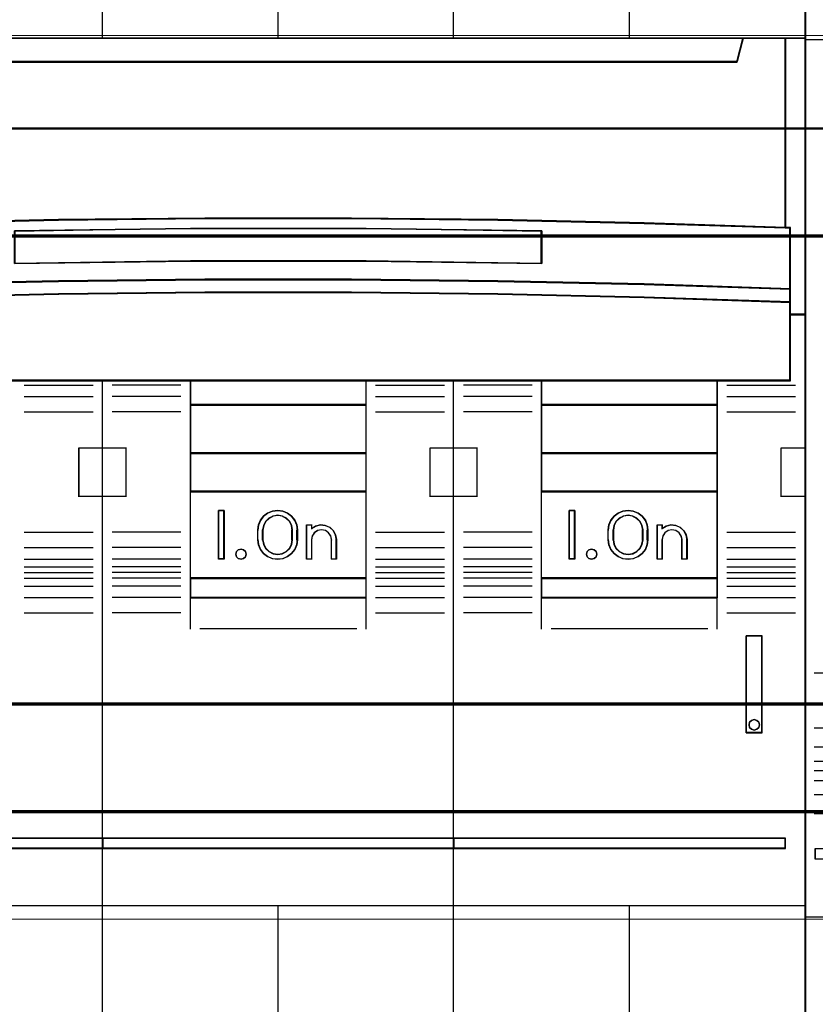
# Model space of a CAD drawing. Header units: millimetres. Extents: x -1290 to 1795, y -4192 to -1311.
# Tile 335 of 656: x 1514 to 1522, y -3720 to -3710. Entities that reach past the tile are written whole.
import ezdxf

# ---------------------------------------------------------------- set-up
doc = ezdxf.new("R2010")
doc.units = ezdxf.units.MM
doc.layers.add('30', color=7, linetype='Continuous')
doc.layers.add('45', color=7, linetype='Continuous')
doc.layers.add('Aparatura', color=7, linetype='Continuous', lineweight=13)

# ---------------------------------------------------------------- blocks, each defined once
blk = doc.blocks.new('*U239')
at = {"layer": '45', "color": 7}
for points in [[(729.330434, -383.521822), (711.31819, -383.521822), (711.31819, -465.544591), (729.330434, -465.544591), (747.331539, -465.544591), (765.343784, -465.544591), (765.343784, -383.521822), (747.331539, -383.521822), (729.330434, -383.521822)], [(727.074738, -411.617111), (734.577047, -411.534364), (742.084926, -411.534364), (749.587235, -411.617111), (757.089544, -411.77709), (764.33565, -412.008783), (764.33565, -402.288709), (762.163489, -402.288709), (761.846019, -403.480273), (714.815954, -403.480273), (714.498484, -402.288709), (712.326324, -402.288709), (712.326324, -412.008783), (719.566859, -411.77709), (727.074738, -411.617111)], [(714.814082, -403.509553), (761.847891, -403.509553), (762.165386, -402.288709), (756.344646, -402.288709), (747.332246, -402.288709), (738.330987, -402.288709), (729.329727, -402.288709), (720.317327, -402.288709), (714.496587, -402.288709), (714.814082, -403.509553)], [(764.303418, -402.288709), (764.303418, -411.997992), (764.562073, -412.009013), (764.562073, -415.149928), (764.562073, -415.822194), (764.562073, -416.455887), (765.343784, -416.455887), (765.343784, -402.288709), (764.303418, -402.288709)], [(749.587316, -414.747521), (757.089613, -414.902839), (764.58634, -415.152456), (764.58634, -411.990633), (764.335707, -411.979539), (757.089613, -411.746562), (749.587316, -411.585697), (742.085019, -411.502491), (734.577152, -411.502491), (727.074855, -411.585697), (719.566988, -411.746562), (712.326464, -411.979539), (712.070261, -411.990633), (712.070261, -415.152456), (719.566988, -414.902839), (727.074855, -414.747521), (734.577152, -414.664315), (742.085019, -414.664315), (749.587316, -414.747521)], [(751.845891, -412.158471), (751.845891, -413.838253), (742.834164, -413.720669), (733.82801, -413.720669), (724.810711, -413.838253), (724.810711, -412.158471), (733.82801, -412.046485), (742.834164, -412.046485), (751.845891, -412.158471)], [(742.834164, -413.720669), (751.845891, -413.838253), (751.845891, -412.158471), (742.834164, -412.046485), (733.82801, -412.046485), (724.810711, -412.158471), (724.810711, -413.838253), (733.82801, -413.720669), (742.834164, -413.720669)], [(734.577152, -414.635393), (727.074855, -414.720288), (719.566988, -414.878758), (712.070261, -415.133443), (712.070261, -415.82392), (719.566988, -415.574896), (727.074855, -415.405106), (734.577152, -415.325871), (742.085019, -415.325871), (749.587316, -415.405106), (757.089613, -415.574896), (764.58634, -415.82392), (764.58634, -415.133443), (757.089613, -414.878758), (749.587316, -414.720288), (742.085019, -414.635393), (734.577152, -414.635393)], [(733.830821, -419.841934), (742.83135, -419.841934), (747.331614, -419.841934), (751.837448, -419.841934), (760.843546, -419.841934), (764.58634, -419.841934), (764.58634, -416.430936), (764.58634, -415.794142), (757.089613, -415.5505), (749.587316, -415.38438), (742.085019, -415.306857), (734.577152, -415.306857), (727.074855, -415.38438), (719.566988, -415.5505), (712.070261, -415.794142), (712.070261, -416.430936), (712.070261, -419.841934), (715.818625, -419.841934), (724.819153, -419.841934), (729.330557, -419.841934), (733.830821, -419.841934)], [(733.817662, -419.809617), (733.817662, -421.095094), (742.844311, -421.095094), (742.844311, -419.809617), (733.817662, -419.809617)], [(751.811869, -419.809617), (751.811869, -421.095094), (760.84568, -421.095094), (760.84568, -419.809617), (751.811869, -419.809617)], [(733.817662, -421.062778), (733.817662, -423.569099), (742.844311, -423.569099), (742.844311, -421.062778), (733.817662, -421.062778)], [(760.84568, -421.062778), (751.811869, -421.062778), (751.811869, -423.569099), (760.84568, -423.569099), (760.84568, -421.062778)], [(742.844311, -425.542198), (742.844311, -423.536782), (733.817662, -423.536782), (733.817662, -425.542198), (742.844311, -425.542198)], [(760.84568, -423.536782), (751.811869, -423.536782), (751.811869, -425.542198), (760.84568, -425.542198), (760.84568, -423.536782)], [(733.817662, -425.509882), (733.817662, -429.983916), (742.844311, -429.983916), (742.844311, -425.509882), (733.817662, -425.509882)], [(751.811869, -425.509882), (751.811869, -429.983916), (760.84568, -429.983916), (760.84568, -425.509882), (751.811869, -425.509882)], [(735.565333, -426.488353), (735.565333, -428.994674), (735.275249, -428.994674), (735.275249, -426.488353), (735.565333, -426.488353)], [(738.807444, -426.627593), (739.011277, -426.783541), (739.181139, -426.995186), (739.283055, -427.234679), (739.311366, -427.490881), (739.311366, -427.992145), (739.283055, -428.253917), (739.181139, -428.493409), (739.011277, -428.699485), (738.807444, -428.855434), (738.563976, -428.961256), (738.303522, -428.994674), (738.031744, -428.961256), (737.788276, -428.855434), (737.57878, -428.699485), (737.420243, -428.493409), (737.312664, -428.253917), (737.284354, -427.992145), (737.284354, -427.490881), (737.312664, -427.234679), (737.420243, -426.995186), (737.57878, -426.783541), (737.788276, -426.627593), (738.031744, -426.52734), (738.303522, -426.488353), (738.563976, -426.52734), (738.807444, -426.627593)], [(739.066047, -427.992863), (739.066047, -427.490163), (739.026215, -427.255569), (738.9181, -427.054489), (738.747392, -426.886922), (738.531161, -426.775211), (738.30355, -426.736112), (738.064558, -426.775211), (737.848328, -426.886922), (737.67762, -427.054489), (737.569504, -427.255569), (737.529672, -427.490163), (737.529672, -427.992863), (737.569504, -428.227457), (737.67762, -428.439708), (737.848328, -428.60169), (738.064558, -428.707815), (738.30355, -428.746914), (738.531161, -428.707815), (738.747392, -428.60169), (738.9181, -428.439708), (739.026215, -428.227457), (739.066047, -427.992863)], [(753.53268, -426.488353), (753.53268, -428.994674), (753.242595, -428.994674), (753.242595, -426.488353), (753.53268, -426.488353)], [(755.246328, -427.992145), (755.246328, -427.490881), (755.274635, -427.234679), (755.382198, -426.995186), (755.546374, -426.783541), (755.750178, -426.627593), (755.999273, -426.52734), (756.265351, -426.488353), (756.525768, -426.52734), (756.769201, -426.627593), (756.978667, -426.783541), (757.148504, -426.995186), (757.244745, -427.234679), (757.278712, -427.490881), (757.278712, -427.992145), (757.244745, -428.253917), (757.148504, -428.493409), (756.978667, -428.699485), (756.769201, -428.855434), (756.525768, -428.961256), (756.265351, -428.994674), (755.999273, -428.961256), (755.750178, -428.855434), (755.546374, -428.699485), (755.382198, -428.493409), (755.274635, -428.253917), (755.246328, -427.992145)], [(755.497019, -427.490163), (755.497019, -427.992863), (755.531168, -428.227457), (755.639305, -428.439708), (755.810049, -428.60169), (756.026325, -428.707815), (756.265366, -428.746914), (756.498716, -428.707815), (756.7093, -428.60169), (756.880044, -428.439708), (756.988181, -428.227457), (757.028022, -427.992863), (757.028022, -427.490163), (756.988181, -427.255569), (756.880044, -427.054489), (756.7093, -426.886922), (756.498716, -426.775211), (756.265366, -426.736112), (756.026325, -426.775211), (755.810049, -426.886922), (755.639305, -427.054489), (755.531168, -427.255569), (755.497019, -427.490163)], [(740.740262, -427.257635), (740.96792, -427.352892), (741.155738, -427.526596), (741.269567, -427.739523), (741.315099, -427.986071), (741.315099, -428.994674), (741.064675, -428.994674), (741.064675, -427.986071), (741.019143, -427.795557), (740.911005, -427.63306), (740.745953, -427.520993), (740.546752, -427.481769), (740.353242, -427.520993), (740.182498, -427.63306), (740.074361, -427.795557), (740.040212, -427.986071), (740.040212, -428.994674), (739.784096, -428.994674), (739.784096, -427.235222), (740.040212, -427.235222), (740.040212, -427.420132), (740.245105, -427.291255), (740.495529, -427.235222), (740.740262, -427.257635)], [(757.746071, -428.994674), (757.746071, -427.235222), (758.002133, -427.235222), (758.002133, -427.420132), (758.212674, -427.291255), (758.457355, -427.235222), (758.702037, -427.257635), (758.935339, -427.352892), (759.117428, -427.526596), (759.236923, -427.739523), (759.282446, -427.986071), (759.282446, -428.994674), (759.026383, -428.994674), (759.026383, -427.986071), (758.980861, -427.795557), (758.872746, -427.63306), (758.707728, -427.520993), (758.508568, -427.481769), (758.315099, -427.520993), (758.150081, -427.63306), (758.041965, -427.795557), (758.002133, -427.986071), (758.002133, -428.994674), (757.746071, -428.994674)], [(736.646522, -428.595865), (736.688069, -428.730756), (736.646522, -428.865647), (736.551557, -428.959485), (736.426916, -428.994674), (736.284469, -428.959485), (736.189504, -428.865647), (736.159828, -428.730756), (736.189504, -428.595865), (736.284469, -428.502027), (736.426916, -428.466838), (736.551557, -428.502027), (736.646522, -428.595865)], [(754.622057, -428.595865), (754.651834, -428.730756), (754.622057, -428.865647), (754.514859, -428.959485), (754.389796, -428.994674), (754.252821, -428.959485), (754.157535, -428.865647), (754.121802, -428.730756), (754.157535, -428.595865), (754.252821, -428.502027), (754.389796, -428.466838), (754.514859, -428.502027), (754.622057, -428.595865)], [(733.817662, -429.9516), (733.817662, -430.973159), (742.844311, -430.973159), (742.844311, -429.9516), (733.817662, -429.9516)], [(751.811869, -429.9516), (751.811869, -430.973159), (760.84568, -430.973159), (760.84568, -429.9516), (751.811869, -429.9516)], [(762.315801, -432.919328), (762.315801, -437.883496), (763.139498, -437.883496), (763.139498, -432.919328), (762.315801, -432.919328)], [(762.959407, -437.346802), (762.989084, -437.475713), (762.959407, -437.610483), (762.858507, -437.704236), (762.721996, -437.745253), (762.585484, -437.704236), (762.490519, -437.610483), (762.460843, -437.475713), (762.490519, -437.346802), (762.585484, -437.253049), (762.721996, -437.212032), (762.858507, -437.253049), (762.959407, -437.346802)], [(729.35179, -443.292912), (724.216216, -443.292912), (724.216216, -443.815362), (729.35179, -443.815362), (729.35179, -443.292912)], [(729.319558, -443.292912), (729.319558, -443.815362), (747.342415, -443.815362), (747.342415, -443.292912), (729.319558, -443.292912)], [(747.342415, -443.815362), (747.342415, -443.292912), (729.319558, -443.292912), (729.319558, -443.815362), (747.342415, -443.815362)], [(747.310183, -443.292912), (747.310183, -443.815362), (764.33565, -443.815362), (764.33565, -443.292912), (747.310183, -443.292912)]]:
    blk.add_lwpolyline(points, close=True, dxfattribs=at)
at = {"layer": '45', "color": 139}
for points in [[(729.330434, -383.521822), (711.31819, -383.521822), (711.31819, -465.544591), (729.330434, -465.544591), (747.331539, -465.544591), (765.343784, -465.544591), (765.343784, -383.521822), (747.331539, -383.521822), (729.330434, -383.521822)], [(729.335804, -383.537981), (711.334305, -383.537981), (711.334305, -465.528433), (729.335804, -465.528433), (747.32617, -465.528433), (765.327668, -465.528433), (765.327668, -383.537981), (747.32617, -383.537981), (729.335804, -383.537981)], [(736.688069, -428.730756), (736.646522, -428.595865), (736.551557, -428.502027), (736.426916, -428.466838), (736.284469, -428.502027), (736.189504, -428.595865), (736.159828, -428.730756), (736.189504, -428.865647), (736.284469, -428.959485), (736.426916, -428.994674), (736.551557, -428.959485), (736.646522, -428.865647), (736.688069, -428.730756)], [(754.651834, -428.730756), (754.622057, -428.595865), (754.514859, -428.502027), (754.389796, -428.466838), (754.252821, -428.502027), (754.157535, -428.595865), (754.121802, -428.730756), (754.157535, -428.865647), (754.252821, -428.959485), (754.389796, -428.994674), (754.514859, -428.959485), (754.622057, -428.865647), (754.651834, -428.730756)], [(762.989084, -437.475713), (762.959407, -437.346802), (762.858507, -437.253049), (762.721996, -437.212032), (762.585484, -437.253049), (762.490519, -437.346802), (762.460843, -437.475713), (762.490519, -437.610483), (762.585484, -437.704236), (762.721996, -437.745253), (762.858507, -437.704236), (762.959407, -437.610483), (762.989084, -437.475713)]]:
    blk.add_lwpolyline(points, close=True, dxfattribs=at)
for points in [[(729.319558, -402.322821), (729.319558, -383.521822)], [(747.310183, -402.322821), (747.310183, -383.521822)], [(738.313976, -395.076753), (738.313976, -402.322821)], [(756.315344, -395.076753), (756.315344, -402.322821)], [(711.31819, -402.288709), (765.343784, -402.288709)], [(762.165386, -402.288709), (761.81442, -403.509553)], [(764.303418, -412.008783), (764.303418, -402.288709)], [(714.813531, -403.477237), (761.848442, -403.477237)], [(764.58634, -412.019555), (757.089613, -411.761023), (749.587316, -411.590627), (742.085019, -411.502491), (734.577152, -411.502491), (727.074855, -411.590627), (719.566988, -411.761023), (712.070261, -412.019555)], [(751.845891, -412.190114), (742.834164, -412.046485), (733.82801, -412.046485), (724.810711, -412.190114)], [(751.811869, -413.838253), (751.811869, -412.156002)], [(764.554109, -419.841934), (764.554109, -411.987238)], [(751.845891, -413.838253), (742.834164, -413.691034), (733.82801, -413.691034), (724.810711, -413.838253)], [(764.58634, -415.152456), (757.089613, -414.888049), (749.587316, -414.723529), (742.085019, -414.635393), (734.577152, -414.635393), (727.074855, -414.723529), (719.566988, -414.888049), (712.070261, -415.152456)], [(764.58634, -415.82392), (757.089613, -415.565389), (749.587316, -415.389117), (742.085019, -415.306857), (734.577152, -415.306857), (727.074855, -415.389117), (719.566988, -415.565389), (712.070261, -415.82392)], [(765.343784, -416.421775), (764.554109, -416.421775)], [(764.58634, -419.809617), (712.070261, -419.809617)], [(729.319558, -465.544591), (729.319558, -419.809617)], [(733.817662, -419.809617), (733.817662, -430.973159)], [(733.817662, -419.809617), (742.844311, -419.809617)], [(742.812079, -419.809617), (742.812079, -430.973159)], [(747.310183, -465.544591), (747.310183, -419.809617)], [(751.811869, -419.809617), (751.811869, -430.973159)], [(751.811869, -419.809617), (760.84568, -419.809617)], [(760.813448, -419.809617), (760.813448, -430.973159)], [(725.317464, -420.060968), (728.846828, -420.060968)], [(733.343141, -420.060968), (729.815567, -420.060968)], [(743.31346, -420.060968), (746.846406, -420.060968)], [(751.34451, -420.060968), (747.816936, -420.060968)], [(761.314829, -420.060968), (764.842403, -420.060968)], [(725.317464, -420.649845), (728.846828, -420.649845)], [(733.343141, -420.649845), (729.815567, -420.649845)], [(743.31346, -420.649845), (746.846406, -420.649845)], [(751.34451, -420.649845), (747.816936, -420.649845)], [(761.314829, -420.649845), (764.842403, -420.649845)], [(733.817662, -421.062778), (742.844311, -421.062778)], [(751.811869, -421.062778), (760.84568, -421.062778)], [(725.317464, -421.441599), (728.846828, -421.441599)], [(733.343141, -421.441599), (729.815567, -421.441599)], [(743.31346, -421.441599), (746.846406, -421.441599)], [(751.34451, -421.441599), (747.816936, -421.441599)], [(761.314829, -421.441599), (764.842403, -421.441599)], [(728.110872, -425.784572), (728.110872, -423.283637)], [(728.110872, -423.283637), (729.35179, -423.283637)], [(729.319558, -423.283637), (730.549733, -423.283637)], [(730.51571, -423.283637), (730.51571, -425.784572)], [(746.112241, -425.784572), (746.112241, -423.283637)], [(746.112241, -423.283637), (747.342415, -423.283637)], [(747.310183, -423.283637), (748.551101, -423.283637)], [(748.517079, -423.283637), (748.517079, -425.784572)], [(764.108238, -425.784572), (764.108238, -423.283637)], [(764.108238, -423.283637), (765.343784, -423.283637)], [(733.817662, -423.536782), (742.844311, -423.536782)], [(751.811869, -423.536782), (760.84568, -423.536782)], [(728.110872, -425.75046), (729.35179, -425.75046)], [(729.319558, -425.75046), (730.549733, -425.75046)], [(733.817662, -425.509882), (742.844311, -425.509882)], [(746.112241, -425.75046), (747.342415, -425.75046)], [(747.310183, -425.75046), (748.551101, -425.75046)], [(751.811869, -425.509882), (760.84568, -425.509882)], [(764.108238, -425.75046), (765.343784, -425.75046)], [(735.565333, -426.488353), (735.275249, -426.488353)], [(735.275249, -426.488353), (735.275249, -428.994674)], [(735.531311, -426.488353), (735.531311, -428.994674)], [(739.311366, -427.509912), (739.283055, -427.248847), (739.181139, -427.004808), (739.011277, -426.789145), (738.807444, -426.630236), (738.563976, -426.52808), (738.303522, -426.488353), (738.031744, -426.52808), (737.788276, -426.630236), (737.57878, -426.789145), (737.420243, -427.004808), (737.312664, -427.248847), (737.284354, -427.509912)], [(739.066047, -427.509912), (739.026215, -427.269174), (738.9181, -427.062828), (738.747392, -426.890872), (738.531161, -426.776235), (738.30355, -426.736112), (738.064558, -426.776235), (737.848328, -426.890872), (737.67762, -427.062828), (737.569504, -427.269174), (737.529672, -427.509912)], [(753.53268, -426.488353), (753.242595, -426.488353)], [(753.242595, -426.488353), (753.242595, -428.994674)], [(753.498658, -426.488353), (753.498658, -428.994674)], [(757.278712, -427.509912), (757.244745, -427.248847), (757.148504, -427.004808), (756.978667, -426.789145), (756.769201, -426.630236), (756.525768, -426.52808), (756.265351, -426.488353), (755.999273, -426.52808), (755.750178, -426.630236), (755.546374, -426.789145), (755.382198, -427.004808), (755.274635, -427.248847), (755.246328, -427.509912)], [(757.028022, -427.509912), (756.988181, -427.269174), (756.880044, -427.062828), (756.7093, -426.890872), (756.498716, -426.776235), (756.265366, -426.736112), (756.026325, -426.776235), (755.810049, -426.890872), (755.639305, -427.062828), (755.531168, -427.269174), (755.497019, -427.509912)], [(739.784096, -427.235222), (740.067018, -427.235222)], [(739.784096, -427.235222), (739.784096, -428.994674)], [(740.034787, -427.235222), (740.034787, -427.44887)], [(741.315099, -428.005431), (741.269374, -427.752526), (741.15506, -427.534109), (740.966443, -427.355926), (740.737815, -427.258213), (740.492041, -427.235222), (740.240551, -427.2927), (740.034787, -427.4249)], [(757.746071, -427.235222), (758.028993, -427.235222)], [(757.746071, -427.235222), (757.746071, -428.994674)], [(757.996761, -427.235222), (757.996761, -427.44887)], [(759.282446, -428.005431), (759.236732, -427.752526), (759.116735, -427.534109), (758.933882, -427.355926), (758.699602, -427.258213), (758.453894, -427.235222), (758.208185, -427.2927), (757.996761, -427.4249)], [(725.317464, -427.597884), (728.846828, -427.597884)], [(733.343141, -427.597884), (729.815567, -427.597884)], [(737.284354, -428.005431), (737.284354, -427.477595)], [(737.529672, -428.005431), (737.529672, -427.477595)], [(739.032025, -428.005431), (739.032025, -427.477595)], [(739.277343, -428.005431), (739.277343, -427.477595)], [(741.06978, -428.005431), (741.023781, -427.806026), (740.914531, -427.635946), (740.747782, -427.518649), (740.546534, -427.477595), (740.351035, -427.518649), (740.178536, -427.635946), (740.069287, -427.806026), (740.034787, -428.005431)], [(743.31346, -427.597884), (746.846406, -427.597884)], [(751.34451, -427.597884), (747.816936, -427.597884)], [(755.246328, -428.005431), (755.246328, -427.477595)], [(755.497019, -428.005431), (755.497019, -427.477595)], [(756.993999, -428.005431), (756.993999, -427.477595)], [(757.24469, -428.005431), (757.24469, -427.477595)], [(759.031755, -428.005431), (758.985755, -427.806026), (758.876506, -427.635946), (758.709757, -427.518649), (758.508508, -427.477595), (758.313009, -427.518649), (758.146261, -427.635946), (758.037011, -427.806026), (757.996761, -428.005431)], [(761.314829, -427.597884), (764.842403, -427.597884)], [(725.317464, -428.384252), (728.846828, -428.384252)], [(733.343141, -428.384252), (729.815567, -428.384252)], [(737.284354, -427.971319), (737.312664, -428.238528), (737.420243, -428.482996), (737.57878, -428.693353), (737.788276, -428.852541), (738.031744, -428.960562), (738.303522, -428.994674), (738.563976, -428.960562), (738.807444, -428.852541), (739.011277, -428.693353), (739.181139, -428.482996), (739.283055, -428.238528), (739.311366, -427.971319)], [(737.529672, -427.971319), (737.569504, -428.212615), (737.67762, -428.430931), (737.848328, -428.59754), (738.064558, -428.706698), (738.30355, -428.746914), (738.531161, -428.706698), (738.747392, -428.59754), (738.9181, -428.430931), (739.026215, -428.212615), (739.066047, -427.971319)], [(740.034787, -427.971319), (740.034787, -428.994674)], [(741.035758, -427.971319), (741.035758, -428.994674)], [(741.281077, -427.971319), (741.281077, -428.994674)], [(743.31346, -428.384252), (746.846406, -428.384252)], [(751.34451, -428.384252), (747.816936, -428.384252)], [(755.246328, -427.971319), (755.274635, -428.238528), (755.382198, -428.482996), (755.546374, -428.693353), (755.750178, -428.852541), (755.999273, -428.960562), (756.265351, -428.994674), (756.525768, -428.960562), (756.769201, -428.852541), (756.978667, -428.693353), (757.148504, -428.482996), (757.244745, -428.238528), (757.278712, -427.971319)], [(755.497019, -427.971319), (755.531168, -428.212615), (755.639305, -428.430931), (755.810049, -428.59754), (756.026325, -428.706698), (756.265366, -428.746914), (756.498716, -428.706698), (756.7093, -428.59754), (756.880044, -428.430931), (756.988181, -428.212615), (757.028022, -427.971319)], [(757.996761, -427.971319), (757.996761, -428.994674)], [(758.999523, -427.971319), (758.999523, -428.994674)], [(759.248423, -427.971319), (759.248423, -428.994674)], [(761.314829, -428.384252), (764.842403, -428.384252)], [(725.317464, -428.983901), (728.846828, -428.983901)], [(725.317464, -429.37888), (728.846828, -429.37888)], [(733.343141, -428.983901), (729.815567, -428.983901)], [(733.343141, -429.37888), (729.815567, -429.37888)], [(735.565333, -428.962357), (735.275249, -428.962357)], [(739.784096, -428.962357), (740.067018, -428.962357)], [(741.035758, -428.962357), (741.315099, -428.962357)], [(743.31346, -428.983901), (746.846406, -428.983901)], [(743.31346, -429.37888), (746.846406, -429.37888)], [(751.34451, -428.983901), (747.816936, -428.983901)], [(751.34451, -429.37888), (747.816936, -429.37888)], [(753.53268, -428.962357), (753.242595, -428.962357)], [(757.746071, -428.962357), (758.028993, -428.962357)], [(758.999523, -428.962357), (759.282446, -428.962357)], [(761.314829, -428.983901), (764.842403, -428.983901)], [(761.314829, -429.37888), (764.842403, -429.37888)], [(725.317464, -429.67691), (728.846828, -429.67691)], [(725.317464, -429.962372), (728.846828, -429.962372)], [(733.343141, -429.67691), (729.815567, -429.67691)], [(733.343141, -429.962372), (729.815567, -429.962372)], [(733.817662, -429.9516), (742.844311, -429.9516)], [(743.31346, -429.67691), (746.846406, -429.67691)], [(743.31346, -429.962372), (746.846406, -429.962372)], [(751.34451, -429.67691), (747.816936, -429.67691)], [(751.34451, -429.962372), (747.816936, -429.962372)], [(751.811869, -429.9516), (760.84568, -429.9516)], [(761.314829, -429.67691), (764.842403, -429.67691)], [(761.314829, -429.962372), (764.842403, -429.962372)], [(725.317464, -430.368123), (728.846828, -430.368123)], [(733.343141, -430.368123), (729.815567, -430.368123)], [(743.31346, -430.368123), (746.846406, -430.368123)], [(751.34451, -430.368123), (747.816936, -430.368123)], [(761.314829, -430.368123), (764.842403, -430.368123)], [(725.317464, -430.957001), (728.846828, -430.957001)], [(733.343141, -430.957001), (729.815567, -430.957001)], [(733.817662, -430.940843), (742.844311, -430.940843)], [(733.817662, -430.940843), (733.817662, -432.572824)], [(742.812079, -430.940843), (742.812079, -432.572824)], [(743.31346, -430.957001), (746.846406, -430.957001)], [(751.34451, -430.957001), (747.816936, -430.957001)], [(751.811869, -430.940843), (760.84568, -430.940843)], [(751.811869, -430.940843), (751.811869, -432.572824)], [(760.813448, -430.940843), (760.813448, -432.572824)], [(761.314829, -430.957001), (764.842403, -430.957001)], [(725.317464, -431.743368), (728.846828, -431.743368)], [(733.343141, -431.743368), (729.815567, -431.743368)], [(743.31346, -431.743368), (746.846406, -431.743368)], [(751.34451, -431.743368), (747.816936, -431.743368)], [(761.314829, -431.743368), (764.842403, -431.743368)], [(734.311881, -432.540508), (742.350093, -432.540508)], [(752.31325, -432.540508), (760.34609, -432.540508)], [(762.315801, -437.883496), (762.315801, -432.919328)], [(762.315801, -432.919328), (763.139498, -432.919328)], [(763.107266, -437.883496), (763.107266, -432.919328)], [(762.315801, -437.851179), (763.139498, -437.851179)], [(724.216216, -443.292912), (764.33565, -443.292912)], [(764.303418, -443.815362), (764.303418, -443.292912)], [(724.216216, -443.78125), (764.33565, -443.78125)], [(711.31819, -446.745387), (729.35179, -446.745387)], [(729.319558, -446.745387), (747.342415, -446.745387)], [(738.313976, -446.745387), (738.313976, -453.989661)], [(747.310183, -446.745387), (765.343784, -446.745387)], [(756.315344, -446.745387), (756.315344, -453.989661)]]:
    blk.add_lwpolyline(points, dxfattribs=at)
at = {"layer": '45', "color": 59}
for points in [[(729.319558, -402.322821), (729.319558, -383.521822)], [(729.319558, -465.544591), (729.319558, -419.809617)], [(728.110872, -423.283637), (728.110872, -425.784572)]]:
    blk.add_lwpolyline(points, dxfattribs=at)
at = {"layer": '45', "color": 140}
for points in [[(727.074738, -411.617111), (734.577047, -411.534364), (742.084926, -411.534364), (749.587235, -411.617111), (757.089544, -411.77709), (764.33565, -412.008783), (764.33565, -402.288709), (762.163489, -402.288709), (761.846019, -403.480273), (714.815954, -403.480273), (714.498484, -402.288709), (712.326324, -402.288709), (712.326324, -412.008783), (719.566859, -411.77709), (727.074738, -411.617111)], [(714.829983, -403.493395), (761.83199, -403.493395), (762.149271, -402.304868), (756.332466, -402.304868), (747.32616, -402.304868), (738.330987, -402.304868), (729.335813, -402.304868), (720.329507, -402.304868), (714.512703, -402.304868), (714.829983, -403.493395)], [(764.303418, -402.288709), (764.303418, -411.997992), (764.562073, -412.009013), (764.562073, -415.149928), (764.562073, -415.822194), (764.562073, -416.455887), (765.343784, -416.455887), (765.343784, -402.288709), (764.303418, -402.288709)], [(764.319534, -402.304868), (764.319534, -411.992003), (764.570175, -412.002999), (764.570175, -415.136748), (764.570175, -415.807481), (764.570175, -416.439729), (765.327668, -416.439729), (765.327668, -402.304868), (764.319534, -402.304868)]]:
    blk.add_lwpolyline(points, close=True, dxfattribs=at)
at = {"layer": '45', "color": 59}
for points in [[(727.080939, -411.602255), (734.579115, -411.519783), (742.082858, -411.519783), (749.581034, -411.602255), (757.079211, -411.761702), (764.321325, -411.992624), (764.321325, -402.304868), (762.150361, -402.304868), (761.833066, -403.49247), (714.828908, -403.49247), (714.511613, -402.304868), (712.340649, -402.304868), (712.340649, -411.992624), (719.577196, -411.761702), (727.080939, -411.602255)], [(714.814082, -403.509553), (761.847891, -403.509553), (762.165386, -402.288709), (756.344646, -402.288709), (747.332246, -402.288709), (738.330987, -402.288709), (729.329727, -402.288709), (720.317327, -402.288709), (714.496587, -402.288709), (714.814082, -403.509553)], [(749.587316, -414.747521), (757.089613, -414.902839), (764.58634, -415.152456), (764.58634, -411.990633), (764.335707, -411.979539), (757.089613, -411.746562), (749.587316, -411.585697), (742.085019, -411.502491), (734.577152, -411.502491), (727.074855, -411.585697), (719.566988, -411.746562), (712.326464, -411.979539), (712.070261, -411.990633), (712.070261, -415.152456), (719.566988, -414.902839), (727.074855, -414.747521), (734.577152, -414.664315), (742.085019, -414.664315), (749.587316, -414.747521)], [(751.845891, -412.158471), (751.845891, -413.838253), (742.834164, -413.720669), (733.82801, -413.720669), (724.810711, -413.838253), (724.810711, -412.158471), (733.82801, -412.046485), (742.834164, -412.046485), (751.845891, -412.158471)], [(742.834164, -413.720669), (751.845891, -413.838253), (751.845891, -412.158471), (742.834164, -412.046485), (733.82801, -412.046485), (724.810711, -412.158471), (724.810711, -413.838253), (733.82801, -413.720669), (742.834164, -413.720669)], [(742.828792, -413.708309), (751.829775, -413.823891), (751.829775, -412.172721), (742.828792, -412.062643), (733.833376, -412.062643), (724.826826, -412.172721), (724.826826, -413.823891), (733.833376, -413.708309), (742.828792, -413.708309)], [(734.577152, -414.635393), (727.074855, -414.720288), (719.566988, -414.878758), (712.070261, -415.133443), (712.070261, -415.82392), (719.566988, -415.574896), (727.074855, -415.405106), (734.577152, -415.325871), (742.085019, -415.325871), (749.587316, -415.405106), (757.089613, -415.574896), (764.58634, -415.82392), (764.58634, -415.133443), (757.089613, -414.878758), (749.587316, -414.720288), (742.085019, -414.635393), (734.577152, -414.635393)], [(734.580222, -414.651551), (727.082274, -414.734138), (719.578759, -414.888299), (712.086377, -415.136059), (712.086377, -415.807762), (719.578759, -415.565508), (727.082274, -415.400335), (734.580222, -415.323255), (742.083737, -415.323255), (749.581685, -415.400335), (757.079633, -415.565508), (764.572015, -415.807762), (764.572015, -415.136059), (757.079633, -414.888299), (749.581685, -414.734138), (742.083737, -414.651551), (734.580222, -414.651551)], [(733.830821, -419.841934), (742.83135, -419.841934), (747.331614, -419.841934), (751.837448, -419.841934), (760.843546, -419.841934), (764.58634, -419.841934), (764.58634, -416.430936), (764.58634, -415.794142), (757.089613, -415.5505), (749.587316, -415.38438), (742.085019, -415.306857), (734.577152, -415.306857), (727.074855, -415.38438), (719.566988, -415.5505), (712.070261, -415.794142), (712.070261, -416.430936), (712.070261, -419.841934), (715.818625, -419.841934), (724.819153, -419.841934), (729.330557, -419.841934), (733.830821, -419.841934)], [(733.834324, -419.825776), (742.829635, -419.825776), (747.327291, -419.825776), (751.830513, -419.825776), (760.831391, -419.825776), (764.572015, -419.825776), (764.572015, -416.439084), (764.572015, -415.806828), (757.079633, -415.564922), (749.581685, -415.399986), (742.083737, -415.323015), (734.580222, -415.323015), (727.082274, -415.399986), (719.578759, -415.564922), (712.086377, -415.806828), (712.086377, -416.439084), (712.086377, -419.825776), (715.832568, -419.825776), (724.827879, -419.825776), (729.336668, -419.825776), (733.834324, -419.825776)], [(733.817662, -419.809617), (733.817662, -421.095094), (742.844311, -421.095094), (742.844311, -419.809617), (733.817662, -419.809617)], [(733.831987, -419.82398), (733.831987, -421.078936), (742.829986, -421.078936), (742.829986, -419.82398), (733.831987, -419.82398)], [(751.811869, -419.809617), (751.811869, -421.095094), (760.84568, -421.095094), (760.84568, -419.809617), (751.811869, -419.809617)], [(751.827984, -419.82398), (751.827984, -421.078936), (760.831355, -421.078936), (760.831355, -419.82398), (751.827984, -419.82398)], [(733.817662, -421.062778), (733.817662, -423.569099), (742.844311, -423.569099), (742.844311, -421.062778), (733.817662, -421.062778)], [(733.831987, -421.077141), (733.831987, -423.552941), (742.829986, -423.552941), (742.829986, -421.077141), (733.831987, -421.077141)], [(760.84568, -421.062778), (751.811869, -421.062778), (751.811869, -423.569099), (760.84568, -423.569099), (760.84568, -421.062778)], [(760.831355, -421.077141), (751.827984, -421.077141), (751.827984, -423.552941), (760.831355, -423.552941), (760.831355, -421.077141)], [(742.844311, -425.542198), (742.844311, -423.536782), (733.817662, -423.536782), (733.817662, -425.542198), (742.844311, -425.542198)], [(742.829986, -425.52604), (742.829986, -423.551145), (733.831987, -423.551145), (733.831987, -425.52604), (742.829986, -425.52604)], [(760.84568, -423.536782), (751.811869, -423.536782), (751.811869, -425.542198), (760.84568, -425.542198), (760.84568, -423.536782)], [(760.831355, -423.551145), (751.827984, -423.551145), (751.827984, -425.52604), (760.831355, -425.52604), (760.831355, -423.551145)], [(733.817662, -425.509882), (733.817662, -429.983916), (742.844311, -429.983916), (742.844311, -425.509882), (733.817662, -425.509882)], [(751.811869, -425.509882), (751.811869, -429.983916), (760.84568, -429.983916), (760.84568, -425.509882), (751.811869, -425.509882)], [(735.565333, -426.488353), (735.565333, -428.994674), (735.275249, -428.994674), (735.275249, -426.488353), (735.565333, -426.488353)], [(738.807444, -426.627593), (739.011277, -426.783541), (739.181139, -426.995186), (739.283055, -427.234679), (739.311366, -427.490881), (739.311366, -427.992145), (739.283055, -428.253917), (739.181139, -428.493409), (739.011277, -428.699485), (738.807444, -428.855434), (738.563976, -428.961256), (738.303522, -428.994674), (738.031744, -428.961256), (737.788276, -428.855434), (737.57878, -428.699485), (737.420243, -428.493409), (737.312664, -428.253917), (737.284354, -427.992145), (737.284354, -427.490881), (737.312664, -427.234679), (737.420243, -426.995186), (737.57878, -426.783541), (737.788276, -426.627593), (738.031744, -426.52734), (738.303522, -426.488353), (738.563976, -426.52734), (738.807444, -426.627593)], [(739.066047, -427.992863), (739.066047, -427.490163), (739.026215, -427.255569), (738.9181, -427.054489), (738.747392, -426.886922), (738.531161, -426.775211), (738.30355, -426.736112), (738.064558, -426.775211), (737.848328, -426.886922), (737.67762, -427.054489), (737.569504, -427.255569), (737.529672, -427.490163), (737.529672, -427.992863), (737.569504, -428.227457), (737.67762, -428.439708), (737.848328, -428.60169), (738.064558, -428.707815), (738.30355, -428.746914), (738.531161, -428.707815), (738.747392, -428.60169), (738.9181, -428.439708), (739.026215, -428.227457), (739.066047, -427.992863)], [(739.049931, -427.988151), (739.049931, -427.49308), (739.010935, -427.262048), (738.905088, -427.064019), (738.737961, -426.898996), (738.526267, -426.78898), (738.303431, -426.750475), (738.069453, -426.78898), (737.857759, -426.898996), (737.690632, -427.064019), (737.584785, -427.262048), (737.545788, -427.49308), (737.545788, -427.988151), (737.584785, -428.219183), (737.690632, -428.428213), (737.857759, -428.587736), (738.069453, -428.69225), (738.303431, -428.730756), (738.526267, -428.69225), (738.737961, -428.587736), (738.905088, -428.428213), (739.010935, -428.219183), (739.049931, -427.988151)], [(753.53268, -426.488353), (753.53268, -428.994674), (753.242595, -428.994674), (753.242595, -426.488353), (753.53268, -426.488353)], [(755.246328, -427.992145), (755.246328, -427.490881), (755.274635, -427.234679), (755.382198, -426.995186), (755.546374, -426.783541), (755.750178, -426.627593), (755.999273, -426.52734), (756.265351, -426.488353), (756.525768, -426.52734), (756.769201, -426.627593), (756.978667, -426.783541), (757.148504, -426.995186), (757.244745, -427.234679), (757.278712, -427.490881), (757.278712, -427.992145), (757.244745, -428.253917), (757.148504, -428.493409), (756.978667, -428.699485), (756.769201, -428.855434), (756.525768, -428.961256), (756.265351, -428.994674), (755.999273, -428.961256), (755.750178, -428.855434), (755.546374, -428.699485), (755.382198, -428.493409), (755.274635, -428.253917), (755.246328, -427.992145)], [(755.497019, -427.490163), (755.497019, -427.992863), (755.531168, -428.227457), (755.639305, -428.439708), (755.810049, -428.60169), (756.026325, -428.707815), (756.265366, -428.746914), (756.498716, -428.707815), (756.7093, -428.60169), (756.880044, -428.439708), (756.988181, -428.227457), (757.028022, -427.992863), (757.028022, -427.490163), (756.988181, -427.255569), (756.880044, -427.054489), (756.7093, -426.886922), (756.498716, -426.775211), (756.265366, -426.736112), (756.026325, -426.775211), (755.810049, -426.886922), (755.639305, -427.054489), (755.531168, -427.255569), (755.497019, -427.490163)], [(755.513135, -427.49308), (755.513135, -427.988151), (755.546565, -428.219183), (755.652426, -428.428213), (755.819575, -428.587736), (756.031297, -428.69225), (756.265306, -428.730756), (756.493743, -428.69225), (756.699894, -428.587736), (756.867043, -428.428213), (756.972904, -428.219183), (757.011906, -427.988151), (757.011906, -427.49308), (756.972904, -427.262048), (756.867043, -427.064019), (756.699894, -426.898996), (756.493743, -426.78898), (756.265306, -426.750475), (756.031297, -426.78898), (755.819575, -426.898996), (755.652426, -427.064019), (755.546565, -427.262048), (755.513135, -427.49308)], [(740.740262, -427.257635), (740.96792, -427.352892), (741.155738, -427.526596), (741.269567, -427.739523), (741.315099, -427.986071), (741.315099, -428.994674), (741.064675, -428.994674), (741.064675, -427.986071), (741.019143, -427.795557), (740.911005, -427.63306), (740.745953, -427.520993), (740.546752, -427.481769), (740.353242, -427.520993), (740.182498, -427.63306), (740.074361, -427.795557), (740.040212, -427.986071), (740.040212, -428.994674), (739.784096, -428.994674), (739.784096, -427.235222), (740.040212, -427.235222), (740.040212, -427.420132), (740.245105, -427.291255), (740.495529, -427.235222), (740.740262, -427.257635)], [(757.746071, -428.994674), (757.746071, -427.235222), (758.002133, -427.235222), (758.002133, -427.420132), (758.212674, -427.291255), (758.457355, -427.235222), (758.702037, -427.257635), (758.935339, -427.352892), (759.117428, -427.526596), (759.236923, -427.739523), (759.282446, -427.986071), (759.282446, -428.994674), (759.026383, -428.994674), (759.026383, -427.986071), (758.980861, -427.795557), (758.872746, -427.63306), (758.707728, -427.520993), (758.508568, -427.481769), (758.315099, -427.520993), (758.150081, -427.63306), (758.041965, -427.795557), (758.002133, -427.986071), (758.002133, -428.994674), (757.746071, -428.994674)], [(736.646522, -428.595865), (736.688069, -428.730756), (736.646522, -428.865647), (736.551557, -428.959485), (736.426916, -428.994674), (736.284469, -428.959485), (736.189504, -428.865647), (736.159828, -428.730756), (736.189504, -428.595865), (736.284469, -428.502027), (736.426916, -428.466838), (736.551557, -428.502027), (736.646522, -428.595865)], [(754.622057, -428.595865), (754.651834, -428.730756), (754.622057, -428.865647), (754.514859, -428.959485), (754.389796, -428.994674), (754.252821, -428.959485), (754.157535, -428.865647), (754.121802, -428.730756), (754.157535, -428.595865), (754.252821, -428.502027), (754.389796, -428.466838), (754.514859, -428.502027), (754.622057, -428.595865)], [(733.817662, -429.9516), (733.817662, -430.973159), (742.844311, -430.973159), (742.844311, -429.9516), (733.817662, -429.9516)], [(733.831987, -429.965963), (733.831987, -430.957001), (742.829986, -430.957001), (742.829986, -429.965963), (733.831987, -429.965963)], [(751.811869, -429.9516), (751.811869, -430.973159), (760.84568, -430.973159), (760.84568, -429.9516), (751.811869, -429.9516)], [(751.827984, -429.965963), (751.827984, -430.957001), (760.831355, -430.957001), (760.831355, -429.965963), (751.827984, -429.965963)], [(762.315801, -432.919328), (762.315801, -437.883496), (763.139498, -437.883496), (763.139498, -432.919328), (762.315801, -432.919328)], [(762.959407, -437.346802), (762.989084, -437.475713), (762.959407, -437.610483), (762.858507, -437.704236), (762.721996, -437.745253), (762.585484, -437.704236), (762.490519, -437.610483), (762.460843, -437.475713), (762.490519, -437.346802), (762.585484, -437.253049), (762.721996, -437.212032), (762.858507, -437.253049), (762.959407, -437.346802)], [(729.337465, -443.307275), (724.230541, -443.307275), (724.230541, -443.799203), (729.337465, -443.799203), (729.337465, -443.307275)], [(729.319558, -443.292912), (729.319558, -443.815362), (747.342415, -443.815362), (747.342415, -443.292912), (729.319558, -443.292912)], [(747.324509, -443.307275), (747.324509, -443.799203), (764.321325, -443.799203), (764.321325, -443.307275), (747.324509, -443.307275)]]:
    blk.add_lwpolyline(points, close=True, dxfattribs=at)
at = {"layer": '45', "color": 1}
for points in [[(729.35179, -443.292912), (724.216216, -443.292912), (724.216216, -443.815362), (729.35179, -443.815362), (729.35179, -443.292912)], [(747.342415, -443.815362), (747.342415, -443.292912), (729.319558, -443.292912), (729.319558, -443.815362), (747.342415, -443.815362)], [(729.335674, -443.307275), (729.335674, -443.799203), (747.326299, -443.799203), (747.326299, -443.307275), (729.335674, -443.307275)], [(747.326299, -443.799203), (747.326299, -443.307275), (729.335674, -443.307275), (729.335674, -443.799203), (747.326299, -443.799203)], [(747.310183, -443.292912), (747.310183, -443.815362), (764.33565, -443.815362), (764.33565, -443.292912), (747.310183, -443.292912)]]:
    blk.add_lwpolyline(points, close=True, dxfattribs=at)
blk = doc.blocks.new('*U241')
at = {"layer": '30', "color": 7}
for points in [[(117.203183, -556.926566), (764.797637, -556.926566), (117.203183, -556.926566)], [(764.797637, -556.926566), (117.203183, -556.926566), (117.203183, -559.4618), (117.203183, -560.958004), (117.203183, -562.495769), (764.797637, -562.495769), (764.797637, -560.958004), (764.797637, -559.4618), (764.797637, -556.926566)], [(117.203183, -562.409592), (764.797637, -562.409592), (117.203183, -562.409592)], [(764.797637, -562.409592), (117.203183, -562.409592), (117.203183, -563.929167), (117.203183, -584.997873), (117.203183, -586.476379), (764.797637, -586.476379), (764.797637, -584.997873), (764.797637, -563.929167), (764.797637, -562.409592)], [(117.203183, -586.390201), (764.797637, -586.390201), (117.203183, -586.390201)], [(764.797637, -586.390201), (117.203183, -586.390201), (117.203183, -587.886334), (117.203183, -589.465585), (117.203183, -592.000698), (764.797637, -592.000698), (764.797637, -589.465585), (764.797637, -587.886334), (764.797637, -586.390201)], [(764.754661, -586.431495), (117.246158, -586.431495), (117.246158, -587.905125), (117.246158, -589.460624), (117.246158, -591.957609), (764.754661, -591.957609), (764.754661, -589.460624), (764.754661, -587.905125), (764.754661, -586.431495)], [(117.203183, -591.914521), (764.797637, -591.914521), (117.203183, -591.914521)]]:
    blk.add_lwpolyline(points, close=True, dxfattribs=at)
at = {"layer": '30', "color": 59}
blk.add_lwpolyline([(764.754661, -556.967859), (117.246158, -556.967859), (117.246158, -559.465498), (117.246158, -560.939515), (117.246158, -562.454476), (764.754661, -562.454476), (764.754661, -560.939515), (764.754661, -559.465498), (764.754661, -556.967859)], close=True, dxfattribs=at)
blk = doc.blocks.new('*U243')
at = {"layer": '45', "color": 7}
for points in [[(135.668329, -533.443271), (126.674716, -533.443271), (126.674716, -533.443271), (117.675913, -533.443271), (117.675913, -533.443271), (117.675913, -616.401421), (117.675913, -616.401421), (126.674716, -616.401421), (126.674716, -616.401421), (135.668329, -616.401421), (135.668329, -616.401421), (135.668329, -533.443271), (135.668329, -533.443271)], [(135.664748, -533.448657), (126.674715, -533.448657), (117.679495, -533.448657), (117.679495, -616.396035), (126.674715, -616.396035), (135.664748, -616.396035), (135.664748, -533.448657)], [(118.177294, -593.903778), (118.177294, -594.408274), (133.168586, -594.408274), (133.168586, -593.903778), (118.177294, -593.903778)]]:
    blk.add_lwpolyline(points, close=True, dxfattribs=at)
for points in [[(126.679284, -552.430987), (117.675913, -552.430987)], [(126.679284, -597.402933), (117.675913, -597.402933)]]:
    blk.add_lwpolyline(points, dxfattribs=at)
at = {"layer": '45', "color": 253}
for points in [[(121.207068, -584.892872), (118.132528, -584.892872)], [(121.233928, -586.447653), (118.132528, -586.447653)], [(135.217086, -587.718767), (118.132528, -587.718767)], [(135.217086, -588.693647), (118.132528, -588.693647)], [(135.217086, -589.424358), (118.132528, -589.424358)], [(135.217086, -589.905514), (118.132528, -589.905514)], [(135.217086, -590.404624), (118.132528, -590.404624)], [(135.217086, -591.135335), (118.132528, -591.135335)], [(135.217086, -592.104829), (118.132528, -592.104829)]]:
    blk.add_lwpolyline(points, dxfattribs=at)
at = {"layer": '45', "color": 1}
blk.add_lwpolyline([(118.173713, -593.898392), (118.173713, -594.411865), (118.173713, -594.411865), (133.173958, -594.411865), (133.173958, -594.411865), (133.173958, -593.898392), (133.173958, -593.898392), (118.173713, -593.898392), (118.173713, -593.898392)], close=True, dxfattribs=at)

msp = doc.modelspace()

# ---------------------------------------------------------------- linework, layer by layer
at = {"layer": 'Aparatura', "color": 7, "lineweight": 13}
for points in [[(1412.53, -3719.403), (1412.53, -3710.344), (1542.039, -3710.344), (1542.039, -3719.403)], [(1412.53, -3719.402), (1542.039, -3719.402)]]:
    msp.add_lwpolyline(points, dxfattribs=at)
msp.add_lwpolyline([(1412.53, -3710.344), (1542.039, -3710.344), (1542.039, -3719.403), (1412.53, -3719.403), (1412.53, -3710.344)], close=True, dxfattribs=at)

# ---------------------------------------------------------------- block references
at = {"layer": 'Aparatura', "color": 7, "lineweight": 13, "xscale": 0.2, "yscale": 0.2, "zscale": 0.2}
for name, p in [('*U239', (1368.867, -3629.915)), ('*U243', (1498.4, -3599.902)), ('*U241', (1388.984, -3599.91))]:
    msp.add_blockref(name, p, dxfattribs=at)

doc.saveas('drawing.dxf')
